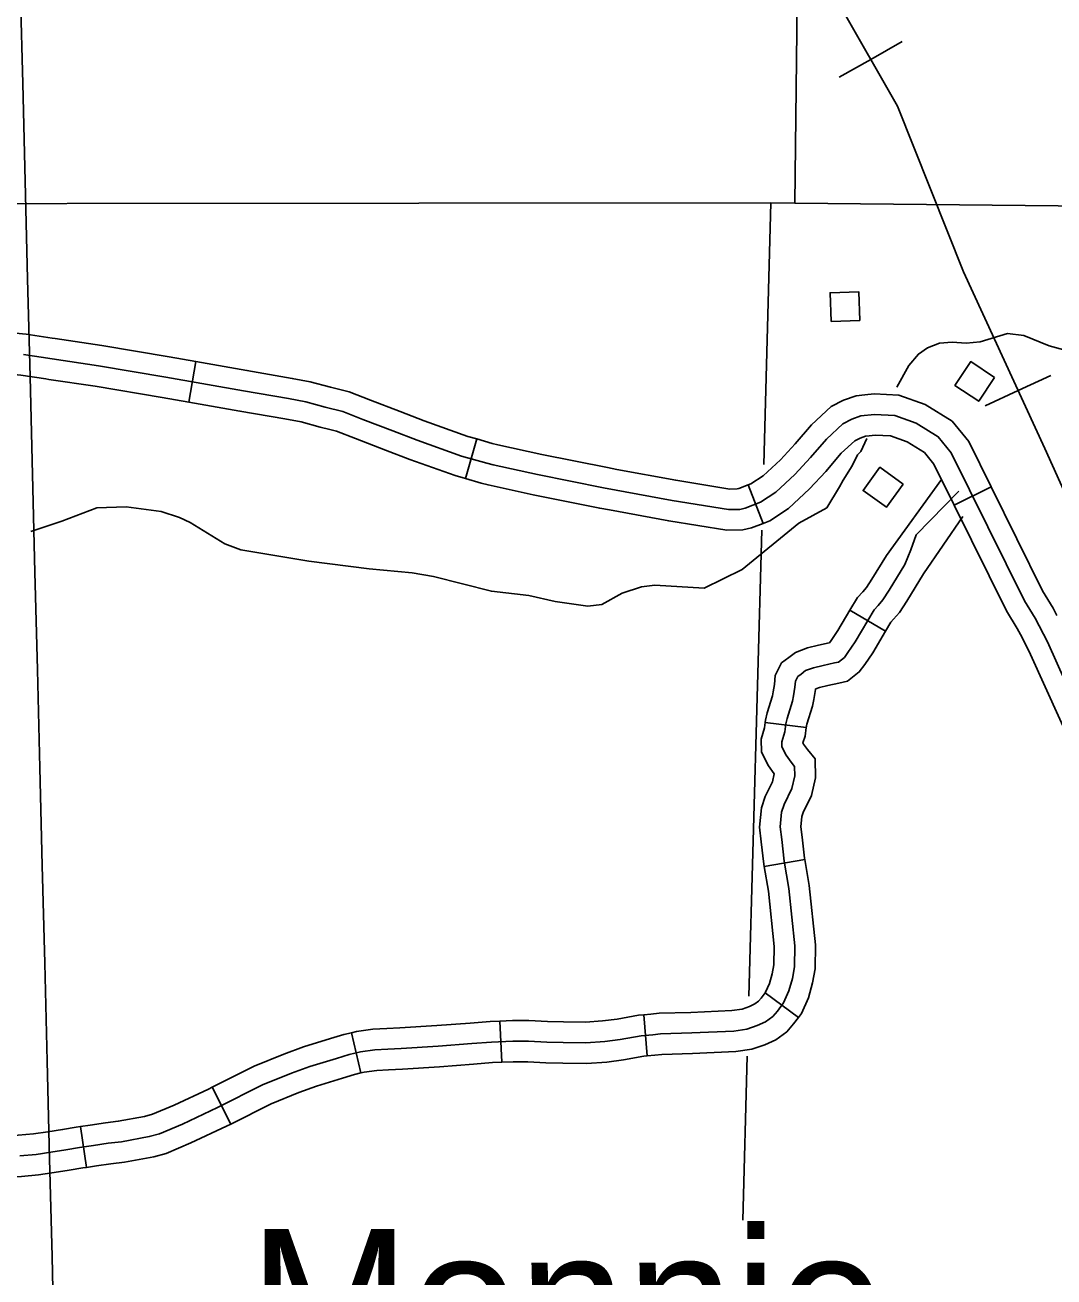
# Model space of a CAD drawing. Extents: x -19 to 366, y -4 to 359.
# Drawn here: x 141.909 to 142.618, y 203.324 to 204.187 of the extents above; entities that cross this region are included whole.
import ezdxf

# ---------------------------------------------------------------- set-up
doc = ezdxf.new("R2010")
doc.units = 0
for name, color, linetype in [('21', 7, 'Continuous'), ('R_Axis', 7, 'Continuous'), ('R_Axis Annot', 7, 'Continuous'), ('R_Horz Alg Annot', 7, 'Continuous'), ('R_ROW', 7, 'Continuous'), ('R_ROW Annot', 7, 'Continuous'), ('R_Temp Easement', 7, 'Continuous'), ('R_Water Annot', 7, 'Continuous'), ('Sheet Fence', 7, 'Continuous')]:
    doc.layers.add(name, color=color, linetype=linetype)

msp = doc.modelspace()

# ---------------------------------------------------------------- linework, layer by layer
at = {"layer": '21'}
for points in [[(142.46417, 203.9827), (142.46358, 204.0024), (142.48335, 204.00299), (142.48393, 203.98329)], [(142.57687, 203.9441), (142.56597, 203.92767), (142.5495, 203.9386), (142.5604, 203.95503)], [(142.51388, 203.87058), (142.50234, 203.8546), (142.48631, 203.86617), (142.49785, 203.88215)]]:
    msp.add_lwpolyline(points, close=True, dxfattribs=at)
at = {"layer": 'R_Axis'}
msp.add_lwpolyline([(141.45309, 204.06335), (142.42284, 204.06439), (142.43921, 204.06422), (143.30058, 204.05547)], dxfattribs=at)
at = {"layer": 'R_Axis Annot'}
for points in [[(142.43921, 204.06422), (142.44441, 204.4985)], [(142.41784, 203.88408), (142.42284, 204.06439)], [(142.40769, 203.51783), (142.41659, 203.83891)], [(142.40341, 203.36368), (142.40654, 203.47657)]]:
    msp.add_lwpolyline(points, dxfattribs=at)
at = {"layer": 'R_ROW'}
for p, q in [((142.02673, 203.95499), (142.02189, 203.92699)), ((141.92346, 203.94306), (141.92346, 203.94306)), ((142.22035, 203.90168), (142.2125, 203.87437)), ((142.41735, 203.84357), (142.40721, 203.87011)), ((142.54892, 203.85619), (142.57438, 203.86879)), ((142.59462, 203.76691), (142.59462, 203.76691))]:
    msp.add_line(p, q, dxfattribs=at)
for points in [[(141.82846, 203.98168), (141.84011, 203.97984), (141.85121, 203.97892), (141.86175, 203.97828), (141.8748, 203.97701), (141.89267, 203.97559), (141.90984, 203.97389), (141.92778, 203.97113)], [(141.92778, 203.97113), (141.92978, 203.97083), (141.96187, 203.96608), (142.0084, 203.95816), (142.02673, 203.95499)], [(141.90806, 203.95979), (141.92767, 203.95678), (141.95964, 203.95205), (142.00599, 203.94416), (142.05951, 203.9349), (142.09056, 203.92945), (142.10238, 203.92728), (142.11587, 203.92357), (142.12797, 203.92059), (142.14184, 203.91519), (142.1624, 203.90734), (142.17908, 203.90095), (142.2098, 203.88993), (142.22712, 203.88495), (142.23139, 203.88382), (142.26203, 203.87716), (142.30759, 203.86797), (142.35484, 203.85928), (142.39349, 203.85299), (142.40145, 203.85316), (142.40509, 203.85409), (142.41551, 203.85807), (142.42617, 203.86503), (142.43937, 203.87731), (142.45009, 203.88882), (142.461, 203.90166), (142.47243, 203.91217), (142.47854, 203.91527), (142.48478, 203.91754), (142.49422, 203.91852), (142.50802, 203.91786)], [(141.92346, 203.94306), (141.90628, 203.9457), (141.89014, 203.94729), (141.8723, 203.94871), (141.85951, 203.94995), (141.84918, 203.95058), (141.83671, 203.95161), (141.82401, 203.95363)], [(142.02673, 203.95499), (142.06195, 203.94889), (142.09308, 203.94343), (142.10555, 203.94114), (142.11945, 203.93732), (142.12582, 203.93575)], [(142.02189, 203.92699), (142.00359, 203.93016), (141.95741, 203.93802), (141.92555, 203.94273), (141.92346, 203.94306)], [(142.12582, 203.93575), (142.13226, 203.93416), (142.14695, 203.92845), (142.16747, 203.92061), (142.18402, 203.91427), (142.21416, 203.90346), (142.22035, 203.90168)], [(142.40721, 203.87011), (142.40902, 203.8708), (142.41739, 203.87626), (142.42933, 203.88736), (142.43947, 203.89826), (142.45074, 203.91152), (142.46426, 203.92396), (142.47288, 203.92832), (142.48156, 203.93149), (142.48748, 203.9321)], [(142.48748, 203.9321), (142.49382, 203.93276), (142.5108, 203.93195), (142.52907, 203.92545), (142.54751, 203.91398), (142.55901, 203.89986), (142.57438, 203.86879)], [(142.02189, 203.92699), (142.05708, 203.9209), (142.08805, 203.91547), (142.09921, 203.91342), (142.11229, 203.90983), (142.11901, 203.90817)], [(142.50802, 203.91786), (142.52287, 203.91258), (142.53799, 203.90317), (142.54698, 203.89213), (142.59741, 203.79022), (142.60471, 203.77824), (142.6133, 203.76188), (142.62574, 203.73419)], [(142.11901, 203.90817), (142.12367, 203.90702), (142.13674, 203.90194), (142.15733, 203.89407), (142.17414, 203.88763), (142.20543, 203.87641), (142.2125, 203.87437)], [(142.31667, 203.88074), (142.31028, 203.88192), (142.26494, 203.89106), (142.23473, 203.89763), (142.2309, 203.89865), (142.22035, 203.90168)], [(142.41735, 203.84357), (142.422, 203.84534), (142.43495, 203.8538), (142.44942, 203.86725), (142.4607, 203.87937), (142.47126, 203.8918), (142.4806, 203.90039), (142.4842, 203.90221), (142.48799, 203.90359), (142.49041, 203.90384)], [(142.49041, 203.90384), (142.49462, 203.90428), (142.50525, 203.90377), (142.51667, 203.89971), (142.52848, 203.89237), (142.53496, 203.8844), (142.54892, 203.85619)], [(142.40721, 203.87011), (142.40078, 203.86765), (142.39951, 203.86733), (142.39449, 203.86722), (142.35727, 203.87328), (142.31667, 203.88074)], [(142.2125, 203.87437), (142.22333, 203.87126), (142.22805, 203.87001), (142.25911, 203.86325), (142.3049, 203.85402), (142.31153, 203.8528)], [(142.57438, 203.86879), (142.60987, 203.79708), (142.61708, 203.78524), (142.61977, 203.78012)], [(142.59462, 203.76691), (142.59235, 203.77123), (142.58496, 203.78336), (142.54892, 203.85619)], [(142.31153, 203.8528), (142.35241, 203.84528), (142.3925, 203.83876), (142.40338, 203.83899), (142.40939, 203.84053), (142.41735, 203.84357)], [(142.63615, 203.67687), (142.61279, 203.72834), (142.60053, 203.75566), (142.59462, 203.76691)]]:
    msp.add_lwpolyline(points, dxfattribs=at)
at = {"layer": 'R_ROW Annot'}
for p, q in [((142.50166, 203.76924), (142.47725, 203.78378)), ((142.447, 203.70284), (142.41881, 203.70634)), ((142.44619, 203.61196), (142.41819, 203.6072)), ((142.44168, 203.50326), (142.41884, 203.52015)), ((142.23743, 203.47237), (142.23616, 203.50076)), ((142.33759, 203.47672), (142.33522, 203.50503)), ((142.14045, 203.46498), (142.1339, 203.49262)), ((142.05071, 203.42976), (142.03792, 203.45513)), ((141.9515, 203.39995), (141.94721, 203.42804))]:
    msp.add_line(p, q, dxfattribs=at)
for points in [[(142.47725, 203.78378), (142.48239, 203.7924), (142.48603, 203.79646), (142.48857, 203.79935), (142.49226, 203.80513), (142.50232, 203.82145), (142.5402, 203.87381)], [(142.25574, 203.48682), (142.26838, 203.48624), (142.27973, 203.48594), (142.29539, 203.48574), (142.30832, 203.48666), (142.31906, 203.48806), (142.33352, 203.49063), (142.34153, 203.4913), (142.34677, 203.49189), (142.36826, 203.49253), (142.39725, 203.49384), (142.40631, 203.49518), (142.41339, 203.49765), (142.419, 203.50017), (142.42403, 203.50386), (142.42723, 203.5076), (142.43144, 203.5133), (142.43522, 203.52159), (142.43764, 203.53013), (142.43901, 203.5381), (142.43923, 203.55265), (142.43516, 203.59213), (142.43196, 203.61092), (142.43021, 203.62582), (142.42917, 203.63444), (142.43016, 203.6447), (142.43195, 203.64992), (142.43728, 203.66085), (142.43929, 203.66966), (142.4391, 203.67611), (142.43673, 203.67908), (142.43318, 203.68392), (142.43036, 203.68954), (142.43025, 203.69296), (142.43232, 203.69986), (142.43301, 203.70539), (142.43394, 203.70914), (142.43763, 203.72114), (142.43841, 203.72487), (142.4393, 203.73078), (142.4397, 203.73484), (142.44129, 203.73802), (142.44372, 203.73979), (142.44666, 203.74211), (142.45219, 203.7441), (142.45879, 203.74574), (142.46656, 203.74739), (142.46927, 203.748), (142.47336, 203.75126), (142.47587, 203.7546), (142.48085, 203.76206), (142.49388, 203.78394), (142.49666, 203.78703), (142.49995, 203.79079), (142.5043, 203.79758), (142.51509, 203.81511), (142.51909, 203.82542), (142.52283, 203.83568), (142.55216, 203.86572)], [(142.50166, 203.76924), (142.50538, 203.77548), (142.50728, 203.7776), (142.51134, 203.78223), (142.51633, 203.79003), (142.52787, 203.80876), (142.55505, 203.84835)], [(142.41881, 203.70634), (142.41901, 203.70798), (142.42024, 203.71294), (142.42386, 203.7247), (142.42443, 203.7274), (142.4252, 203.73253), (142.42582, 203.73883), (142.43012, 203.74746), (142.43514, 203.75112), (142.43968, 203.75469), (142.44806, 203.75771), (142.4556, 203.75958), (142.46299, 203.76115), (142.46309, 203.76123), (142.46427, 203.76281), (142.46884, 203.76965), (142.47725, 203.78378)], [(142.447, 203.7028), (142.44763, 203.70534), (142.45139, 203.71758), (142.4524, 203.72234), (142.4534, 203.72902), (142.45344, 203.72936), (142.45364, 203.72952), (142.45632, 203.73049), (142.46199, 203.73189), (142.46959, 203.73351), (142.47556, 203.73485), (142.48363, 203.74128), (142.48746, 203.74639), (142.49287, 203.75448), (142.50166, 203.76924)], [(142.41819, 203.6072), (142.4179, 203.6089), (142.41611, 203.62414), (142.41488, 203.63427), (142.41619, 203.64772), (142.4188, 203.65536), (142.4238, 203.66561), (142.42503, 203.67102), (142.42102, 203.67647), (142.41625, 203.68597), (142.41599, 203.69483), (142.41837, 203.70279), (142.41881, 203.70634)], [(142.44619, 203.61196), (142.44603, 203.61294), (142.44432, 203.6275), (142.44346, 203.63461), (142.44414, 203.64168), (142.4451, 203.64449), (142.45077, 203.65609), (142.45354, 203.66827), (142.45315, 203.68126), (142.44802, 203.68771), (142.44533, 203.69137), (142.44488, 203.69228), (142.44627, 203.69693), (142.447, 203.70284)], [(142.41884, 203.52015), (142.41913, 203.52054), (142.42184, 203.5265), (142.42376, 203.53328), (142.42482, 203.53943), (142.42502, 203.55203), (142.42107, 203.59021), (142.41819, 203.6072)], [(142.44168, 203.50326), (142.44375, 203.50605), (142.44859, 203.51669), (142.45151, 203.52699), (142.45319, 203.53678), (142.45345, 203.55327), (142.44924, 203.59406), (142.44619, 203.61196)], [(142.33522, 203.50503), (142.34015, 203.50544), (142.34577, 203.50607), (142.36772, 203.50673), (142.39589, 203.508), (142.4029, 203.50904), (142.40813, 203.51086), (142.4118, 203.51251), (142.4143, 203.51434), (142.41611, 203.51645), (142.41884, 203.52015)], [(142.1339, 203.49262), (142.13738, 203.49345), (142.14862, 203.49512), (142.15816, 203.49553), (142.16731, 203.49601), (142.19262, 203.49763), (142.21569, 203.49939), (142.2294, 203.50046), (142.23616, 203.50076)], [(142.23616, 203.50076), (142.24488, 203.50114), (142.25614, 203.50103), (142.26889, 203.50044), (142.28001, 203.50014), (142.29498, 203.49995), (142.3069, 203.5008), (142.3169, 203.5021), (142.33168, 203.50473), (142.33522, 203.50503)], [(142.33759, 203.47672), (142.34291, 203.47716), (142.34777, 203.47771), (142.36879, 203.47834), (142.39862, 203.47968), (142.40972, 203.48133), (142.41865, 203.48444), (142.42619, 203.48783), (142.43375, 203.49337), (142.43835, 203.49875), (142.44168, 203.50326)], [(142.03792, 203.45513), (142.06681, 203.46969), (142.0874, 203.47804), (142.1008, 203.48293), (142.11944, 203.48864), (142.12864, 203.49137), (142.1339, 203.49262)], [(141.90547, 203.40793), (141.91666, 203.40891), (141.92694, 203.4104), (141.93715, 203.412), (141.94653, 203.41356), (141.95613, 203.41503), (141.96634, 203.41652), (141.97547, 203.41766), (141.99462, 203.42112), (142.00164, 203.42305), (142.01752, 203.4298), (142.0417, 203.44113), (142.07268, 203.45674), (142.0925, 203.46478), (142.10532, 203.46946), (142.12355, 203.47504), (142.13231, 203.47765), (142.14007, 203.47949), (142.14997, 203.48096), (142.15884, 203.48134), (142.16813, 203.48183), (142.19362, 203.48346), (142.21678, 203.48523), (142.23027, 203.48628), (142.24512, 203.48694), (142.25574, 203.48682)], [(142.23743, 203.47237), (142.24536, 203.47273), (142.25533, 203.47262), (142.26786, 203.47204), (142.27945, 203.47174), (142.29581, 203.47153), (142.30974, 203.47252), (142.32122, 203.47401), (142.33536, 203.47653), (142.33759, 203.47672)], [(142.14045, 203.46498), (142.14276, 203.46553), (142.15132, 203.4668), (142.15952, 203.46715), (142.16896, 203.46765), (142.19461, 203.46929), (142.21787, 203.47107), (142.23113, 203.4721), (142.23743, 203.47237)], [(142.05071, 203.42976), (142.07856, 203.4438), (142.0976, 203.45153), (142.10983, 203.45598), (142.12766, 203.46144), (142.13598, 203.46392), (142.14045, 203.46498)], [(141.94721, 203.42804), (141.95403, 203.42908), (141.96444, 203.43059), (141.97332, 203.4317), (141.99147, 203.43499), (141.99697, 203.4365), (142.01173, 203.44277), (142.03549, 203.4539), (142.03792, 203.45513)], [(141.85417, 203.42502), (141.85671, 203.42429), (141.86178, 203.42316), (141.86996, 203.42186), (141.88125, 203.42093), (141.88754, 203.42076), (141.89486, 203.42127), (141.90424, 203.42208), (141.91502, 203.42302), (141.92483, 203.42445), (141.93489, 203.42602), (141.94429, 203.42759), (141.94721, 203.42804)], [(141.9515, 203.39995), (141.95822, 203.40098), (141.96824, 203.40244), (141.97762, 203.40361), (141.99777, 203.40726), (142.00632, 203.4096), (142.02332, 203.41682), (142.04791, 203.42835), (142.05071, 203.42976)], [(141.84637, 203.3977), (141.84971, 203.39674), (141.85647, 203.39523), (141.86657, 203.39364), (141.87968, 203.39256), (141.88814, 203.39232), (141.89707, 203.39295), (141.9067, 203.39377), (141.91831, 203.39479), (141.92906, 203.39636), (141.93942, 203.39797), (141.94878, 203.39954), (141.9515, 203.39995)]]:
    msp.add_lwpolyline(points, dxfattribs=at)
at = {"layer": 'R_Temp Easement'}
for points in [[(142.6515, 203.95578), (142.61438, 203.96587), (142.59708, 203.97295), (142.58584, 203.97432), (142.56686, 203.96863), (142.55721, 203.96759), (142.54771, 203.96825), (142.53881, 203.96761), (142.53056, 203.96452), (142.52443, 203.96016), (142.51785, 203.95219), (142.50962, 203.93732)], [(142.48875, 203.90193), (142.4846, 203.89295), (142.48245, 203.89071), (142.47868, 203.88318), (142.47257, 203.87329), (142.47008, 203.86862)], [(142.47008, 203.86862), (142.46133, 203.85432), (142.44212, 203.84369), (142.40308, 203.8118), (142.37674, 203.79887), (142.34289, 203.80109), (142.33363, 203.79986), (142.3203, 203.79548), (142.30631, 203.78767), (142.29668, 203.78643), (142.27418, 203.78975), (142.25603, 203.79376), (142.23033, 203.79679), (142.19035, 203.80699), (142.17567, 203.8094), (142.14617, 203.81212), (142.10445, 203.81752), (142.05773, 203.82524), (142.04659, 203.82946), (142.0228, 203.84412), (142.01548, 203.84751), (142.00283, 203.85169), (141.97882, 203.85496), (141.95854, 203.85416), (141.93454, 203.8451), (141.91313, 203.83801)]]:
    msp.add_lwpolyline(points, dxfattribs=at)
at = {"layer": 'R_Water Annot'}
for p, q in [((142.49154, 204.16316), (142.51327, 204.17552)), ((142.49154, 204.16316), (142.46981, 204.15079)), ((142.59297, 203.93497), (142.61568, 203.94543)), ((142.59297, 203.93497), (142.57027, 203.92451))]:
    msp.add_line(p, q, dxfattribs=at)
msp.add_lwpolyline([(142.13464, 201.75876), (142.3936, 202.259), (142.65679, 202.7677), (142.80689, 203.05854), (142.83226, 203.09661), (142.88088, 203.15795), (142.90836, 203.19814), (142.9221, 203.22141), (142.92739, 203.24785), (142.9295, 203.27006), (142.92633, 203.29544), (142.9147, 203.3314), (142.89673, 203.36312), (142.81534, 203.50061), (142.70964, 203.67723), (142.61134, 203.89509), (142.55532, 204.01671), (142.50987, 204.13093), (142.47076, 204.19967)], dxfattribs=at)
msp.add_lwpolyline([(142.13464, 201.75876), (142.3936, 202.259), (142.65679, 202.7677), (142.80689, 203.05854), (142.83226, 203.09661), (142.88088, 203.15795), (142.90836, 203.19814), (142.9221, 203.22141), (142.92739, 203.24785), (142.9295, 203.27006), (142.92633, 203.29544), (142.9147, 203.3314), (142.89673, 203.36312), (142.81534, 203.50061), (142.70964, 203.67723), (142.61134, 203.89509), (142.55532, 204.01671), (142.50987, 204.13093), (142.47076, 204.19967)], dxfattribs=at)
at = {"layer": 'Sheet Fence'}
for points in [[(146.77834, 1.69699), (146.57878, 10.31313), (146.37852, 18.92942), (146.17757, 27.54584), (145.97591, 36.16241), (145.77356, 44.77911), (145.57052, 53.39596), (145.36679, 62.01295), (145.16236, 70.63008), (144.95724, 79.24735), (144.75142, 87.86477), (144.54492, 96.48232), (144.33773, 105.10002), (144.12986, 113.71787), (143.92129, 122.33585), (143.71204, 130.95398), (143.5021, 139.57225), (143.29148, 148.19067), (143.08018, 156.80923), (142.8682, 165.42794), (142.65553, 174.04679), (142.44218, 182.66579), (142.22816, 191.28493), (142.01345, 199.90421), (141.79807, 208.52365), (141.58202, 217.14322), (141.36528, 225.76295), (141.14788, 234.38282), (140.9298, 243.00284), (140.71105, 251.623), (140.49162, 260.24332), (140.27153, 268.86377), (140.05077, 277.48438), (139.82934, 286.10514), (139.60724, 294.72604), (139.38447, 303.34709), (139.16105, 311.96829), (138.93695, 320.58964), (138.7122, 329.21114), (138.48678, 337.83278), (138.2607, 346.45458)], [(0, 198.13258), (7.10141, 198.13701), (14.2028, 198.15029), (21.30418, 198.17244), (28.40552, 198.20345), (35.50682, 198.24331), (42.60806, 198.29203), (49.70923, 198.34961), (56.81033, 198.41605), (63.91134, 198.49135), (71.01225, 198.5755), (78.11305, 198.66852), (85.21373, 198.77039), (92.31428, 198.88112), (99.41468, 199.0007), (106.51492, 199.12915), (113.61501, 199.26645), (120.71491, 199.4126), (127.81463, 199.56762), (134.91415, 199.73149), (142.01345, 199.90421), (149.11254, 200.0858), (156.2114, 200.27623), (163.31001, 200.47553), (170.40837, 200.68367), (177.50646, 200.90068), (184.60427, 201.12653), (191.7018, 201.36125), (198.79903, 201.60481), (205.89596, 201.85723), (212.99256, 202.1185), (220.08883, 202.38862), (227.18475, 202.6676), (234.28033, 202.95542), (241.37554, 203.2521), (248.47037, 203.55763), (255.56482, 203.87201), (262.65887, 204.19524), (269.75251, 204.52732), (276.84573, 204.86824), (283.93852, 205.21802), (291.03086, 205.57664), (298.12276, 205.94411), (305.21419, 206.32042), (312.30515, 206.70559), (319.39562, 207.09959), (326.48559, 207.50244), (333.57505, 207.91414), (340.664, 208.33468)]]:
    msp.add_spline(points, degree=3, dxfattribs=at)

# ---------------------------------------------------------------- texts
at = {"layer": 'R_Horz Alg Annot'}
msp.add_text('Monnie', height=0.1, dxfattribs=at).set_placement((142.06311, 203.25759))

doc.saveas('drawing.dxf')
